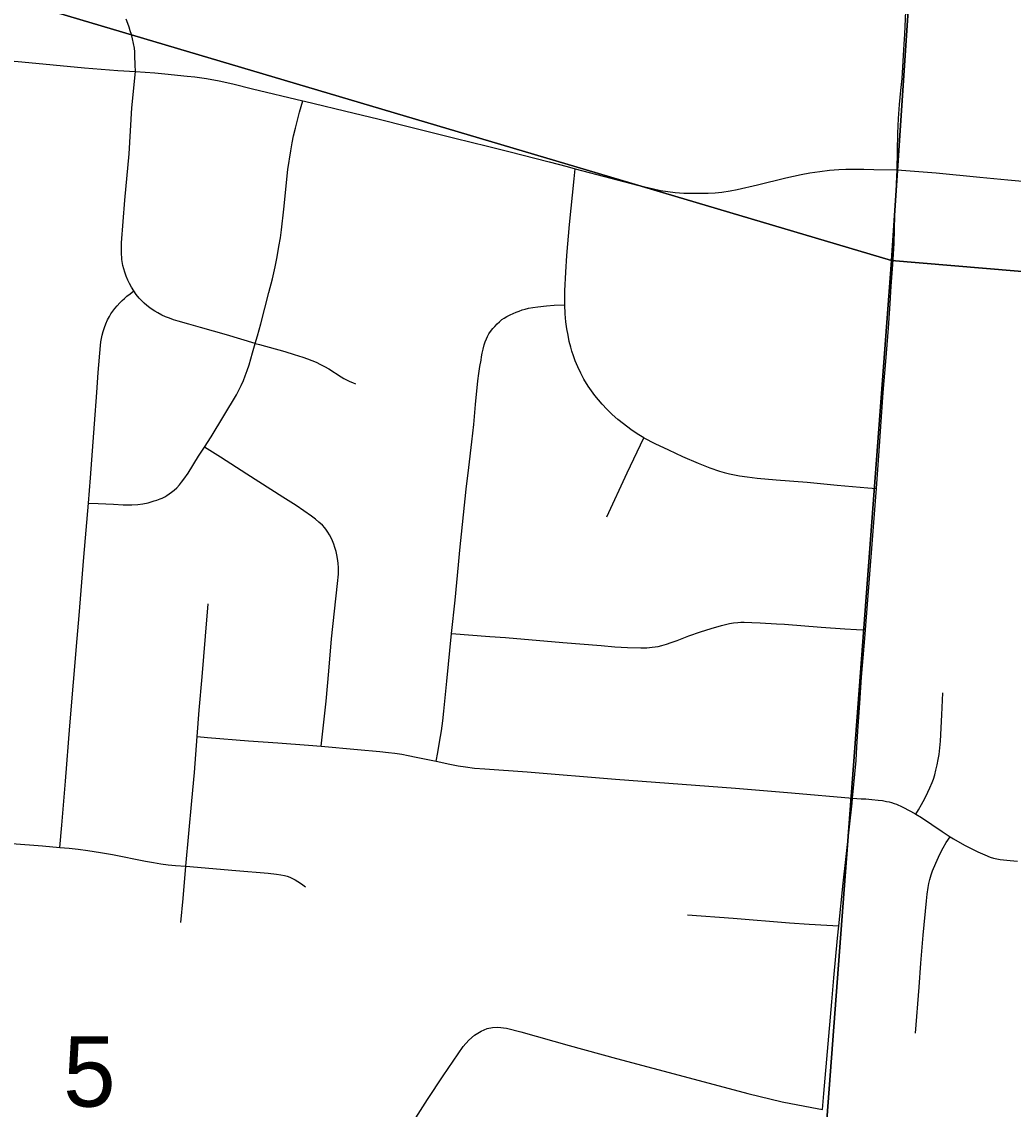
# Model space of a CAD drawing. Extents: x 0 to 34, y 0 to 22.
# Drawn here: x 5.156 to 5.745, y 14.928 to 15.574 of the extents above; entities that cross this region are included whole.
import ezdxf

# ---------------------------------------------------------------- set-up
doc = ezdxf.new("R2010")
doc.units = 0
for name, color, linetype in [('GM_X_City_Street', 7, 'Continuous'), ('GM_X_Corporation', 7, 'Continuous'), ('GM_X_County_Road', 7, 'Continuous'), ('GM_X_Section_Text', 7, 'Continuous')]:
    doc.layers.add(name, color=color, linetype=linetype)

msp = doc.modelspace()

# ---------------------------------------------------------------- linework, layer by layer
at = {"layer": 'GM_X_City_Street'}
for points in [[(5.29447, 15.38256), (5.27728, 15.38754), (5.26181, 15.39204), (5.25501, 15.39392), (5.24868, 15.39575), (5.24584, 15.39663), (5.24344, 15.39745), (5.24103, 15.3984), (5.23895, 15.39936), (5.23655, 15.40062), (5.23471, 15.40172), (5.23318, 15.40272), (5.23171, 15.40377), (5.23001, 15.40514), (5.22844, 15.40649), (5.2269, 15.40802), (5.22544, 15.4095), (5.22376, 15.41156), (5.22225, 15.41381), (5.22093, 15.4159), (5.21969, 15.4181), (5.21877, 15.42001), (5.21778, 15.42254), (5.217, 15.42481), (5.21584, 15.4289), (5.2152, 15.43246), (5.2149, 15.4367), (5.21488, 15.43937), (5.21503, 15.4422), (5.217, 15.46757), (5.21943, 15.49524), (5.22117, 15.52245), (5.22321, 15.54402)], [(5.19542, 15.28766), (5.20105, 15.28745), (5.21026, 15.28699), (5.21603, 15.28671), (5.22103, 15.28662), (5.22466, 15.28683), (5.22773, 15.28724), (5.23088, 15.28787), (5.23264, 15.28837), (5.23439, 15.28893), (5.23598, 15.28943), (5.23788, 15.29017), (5.23915, 15.2907), (5.24069, 15.29147), (5.24194, 15.29226), (5.24331, 15.29314), (5.24474, 15.29415), (5.24625, 15.29544), (5.24778, 15.29682), (5.24937, 15.29849), (5.25069, 15.30011), (5.25207, 15.30191), (5.25455, 15.30548), (5.26081, 15.31548), (5.26433, 15.32096), (5.26821, 15.32698), (5.28328, 15.35202), (5.28608, 15.35756), (5.2874, 15.36049), (5.2885, 15.36328), (5.28966, 15.36641), (5.29073, 15.36972), (5.29282, 15.37688), (5.29447, 15.38256), (5.29574, 15.38702), (5.29773, 15.3942), (5.30258, 15.41286), (5.3046, 15.42089), (5.30621, 15.42798), (5.30739, 15.43404), (5.30854, 15.44019), (5.30937, 15.44522), (5.31003, 15.45001), (5.31138, 15.46236), (5.3139, 15.48583), (5.31555, 15.49689), (5.31636, 15.50176), (5.31715, 15.50583), (5.31831, 15.51046), (5.31949, 15.51509), (5.32083, 15.51987), (5.32276, 15.52672)], [(5.52536, 15.32636), (5.52136, 15.32879), (5.51755, 15.33142), (5.51334, 15.3347), (5.50992, 15.33738), (5.50654, 15.34029), (5.50331, 15.34348), (5.50058, 15.34646), (5.49628, 15.35169), (5.49234, 15.35717), (5.48976, 15.36131), (5.48796, 15.3648), (5.48611, 15.36859), (5.48463, 15.3722), (5.48355, 15.37507), (5.48259, 15.37793), (5.48189, 15.3803), (5.48107, 15.38367), (5.48029, 15.38749), (5.47963, 15.3912), (5.47899, 15.39539), (5.47856, 15.4002), (5.47836, 15.40554), (5.47834, 15.40961), (5.47848, 15.41368), (5.47908, 15.42491), (5.47967, 15.43469), (5.48117, 15.45312), (5.48393, 15.48028), (5.48455, 15.48629)], [(5.17834, 15.0831), (5.17944, 15.09642), (5.18159, 15.12244), (5.18419, 15.15527), (5.18649, 15.18128), (5.18859, 15.20729), (5.18976, 15.2209), (5.19258, 15.25558), (5.19542, 15.28766), (5.1965, 15.30263), (5.199, 15.33484), (5.20033, 15.35345), (5.20115, 15.36521), (5.20243, 15.38129), (5.20271, 15.38338), (5.20303, 15.38551), (5.20345, 15.38753), (5.20404, 15.38964), (5.20485, 15.39201), (5.20568, 15.39422), (5.20669, 15.39649), (5.20782, 15.39859), (5.20867, 15.40003), (5.20977, 15.40164), (5.21106, 15.40331), (5.21245, 15.40494), (5.21393, 15.40656), (5.21542, 15.40802), (5.21669, 15.40924), (5.21813, 15.41052), (5.22004, 15.41205), (5.22225, 15.41381)], [(5.40185, 15.1343), (5.40287, 15.1395), (5.40401, 15.14572), (5.40504, 15.15232), (5.40582, 15.15838), (5.4065, 15.16401), (5.40832, 15.18191), (5.41101, 15.21031), (5.41316, 15.23006), (5.41515, 15.251), (5.41593, 15.25965), (5.41981, 15.29602), (5.4214, 15.30883), (5.42313, 15.32413), (5.42432, 15.33446), (5.42536, 15.3462), (5.42678, 15.36023), (5.42736, 15.36463), (5.42796, 15.36878), (5.42859, 15.37261), (5.42894, 15.37459), (5.42933, 15.37681), (5.42985, 15.3792), (5.43052, 15.38172), (5.43108, 15.38347), (5.4318, 15.38533), (5.43248, 15.38672), (5.4333, 15.38821), (5.43428, 15.38968), (5.43555, 15.39134), (5.43671, 15.39268), (5.43817, 15.39415), (5.4395, 15.39539), (5.44106, 15.39666), (5.44234, 15.39749), (5.44394, 15.39845), (5.44595, 15.3995), (5.44764, 15.40031), (5.44949, 15.40113), (5.45117, 15.40179), (5.45306, 15.40244), (5.45488, 15.40296), (5.45675, 15.40341), (5.45931, 15.40386), (5.46236, 15.40428), (5.4675, 15.40485), (5.47214, 15.40518), (5.47836, 15.40554)], [(5.29447, 15.38256), (5.29702, 15.38185), (5.31205, 15.37764), (5.31756, 15.376), (5.32279, 15.37435), (5.32558, 15.37341), (5.32812, 15.37246), (5.33063, 15.37136), (5.33322, 15.37008), (5.3356, 15.36881), (5.33816, 15.36734), (5.34547, 15.36265), (5.34707, 15.36174), (5.34868, 15.36092), (5.35057, 15.36001), (5.35225, 15.35923), (5.35402, 15.35849)], [(5.50335, 15.27945), (5.51547, 15.30567), (5.52536, 15.32636)], [(5.52536, 15.32636), (5.53179, 15.3231), (5.53999, 15.31928), (5.54837, 15.3154), (5.55763, 15.31139), (5.56448, 15.30866), (5.57028, 15.30665), (5.57316, 15.30578), (5.57622, 15.30506), (5.57914, 15.30442), (5.58226, 15.3039), (5.58685, 15.30319), (5.59265, 15.30254), (5.60399, 15.30147), (5.62243, 15.30002), (5.64025, 15.29837), (5.65852, 15.29673), (5.66353, 15.29628)], [(5.33352, 15.14325), (5.33652, 15.17), (5.33817, 15.18793), (5.33976, 15.20712), (5.34332, 15.23982), (5.34382, 15.24541), (5.34394, 15.24716), (5.34385, 15.24913), (5.34369, 15.2519), (5.34333, 15.25469), (5.34289, 15.25696), (5.34243, 15.25894), (5.34178, 15.26127), (5.3411, 15.26324), (5.3403, 15.26528), (5.33946, 15.26712), (5.33864, 15.26879), (5.33765, 15.27039), (5.33685, 15.27163), (5.33587, 15.27292), (5.33432, 15.27459), (5.33232, 15.27639), (5.33029, 15.27807), (5.32795, 15.27987), (5.31877, 15.28625), (5.31093, 15.29127), (5.28947, 15.30494), (5.27372, 15.31487), (5.26433, 15.32096)], [(5.25026, 15.03863), (5.25153, 15.05282), (5.25326, 15.07191), (5.25679, 15.11089), (5.25829, 15.12757), (5.25996, 15.14901), (5.26117, 15.1647), (5.26291, 15.18447), (5.26495, 15.20858), (5.26639, 15.22776)], [(5.41101, 15.21031), (5.43381, 15.20845), (5.4431, 15.20778), (5.47715, 15.20492), (5.50007, 15.20306), (5.50812, 15.20233), (5.51555, 15.20183), (5.52359, 15.20173), (5.52714, 15.20179), (5.53025, 15.202), (5.53203, 15.2022), (5.53391, 15.20256), (5.5361, 15.20311), (5.53872, 15.20385), (5.54165, 15.20484), (5.54516, 15.20614), (5.55203, 15.2088), (5.55896, 15.21129), (5.56541, 15.21326), (5.57144, 15.21503), (5.57387, 15.2156), (5.57629, 15.2161), (5.57872, 15.21647), (5.58119, 15.21677), (5.58304, 15.21688), (5.5849, 15.21693), (5.58961, 15.21679), (5.59455, 15.21655), (5.6041, 15.21603), (5.60903, 15.2157), (5.63065, 15.21401), (5.64488, 15.21294), (5.65171, 15.21265), (5.65704, 15.21242)], [(5.68691, 15.10291), (5.68851, 15.10542), (5.69036, 15.10856), (5.6923, 15.11216), (5.69418, 15.11601), (5.69536, 15.1186), (5.69663, 15.12166), (5.69742, 15.12378), (5.69822, 15.12631), (5.69893, 15.129), (5.69968, 15.13228), (5.70029, 15.13541), (5.70075, 15.13836), (5.70124, 15.14231), (5.70163, 15.14635), (5.70252, 15.16191), (5.70311, 15.17497)], [(5.25996, 15.14901), (5.26603, 15.14851), (5.29044, 15.14654), (5.30787, 15.14522), (5.32606, 15.14382), (5.33352, 15.14325), (5.35514, 15.14138), (5.36844, 15.1401), (5.37356, 15.13954), (5.37741, 15.13914), (5.38151, 15.13849), (5.38538, 15.13775), (5.39002, 15.13676), (5.40185, 15.1343), (5.41016, 15.13258), (5.41493, 15.13165), (5.41938, 15.13097), (5.4247, 15.1303), (5.43078, 15.12981), (5.45594, 15.12798), (5.50854, 15.12378), (5.54817, 15.12067), (5.57973, 15.11826), (5.61315, 15.11548), (5.64939, 15.11234)], [(5.64939, 15.11234), (5.65443, 15.11208), (5.65719, 15.11195), (5.66092, 15.11167), (5.66462, 15.11125), (5.66709, 15.11093), (5.66953, 15.11049), (5.67108, 15.11016), (5.67254, 15.10975), (5.67408, 15.10929), (5.67548, 15.10876), (5.67889, 15.10728), (5.68386, 15.10471), (5.68691, 15.10291), (5.69028, 15.10091), (5.70265, 15.09257), (5.70739, 15.08953), (5.70945, 15.0882), (5.71597, 15.08458), (5.72373, 15.08053), (5.72792, 15.07867), (5.73115, 15.07736), (5.73318, 15.07678), (5.73503, 15.07633), (5.73704, 15.076), (5.73903, 15.07572), (5.74301, 15.07534), (5.74738, 15.07499)], [(5.14988, 15.0855), (5.16806, 15.084), (5.17834, 15.0831), (5.1839, 15.08262), (5.18927, 15.08203), (5.19499, 15.08128), (5.20251, 15.08014), (5.2097, 15.07885), (5.22918, 15.07493), (5.23395, 15.07411), (5.23836, 15.07344), (5.24275, 15.07288), (5.24698, 15.07237), (5.25326, 15.07191), (5.28289, 15.06953), (5.30208, 15.06779), (5.307, 15.06728), (5.30974, 15.0669), (5.31182, 15.06648), (5.31348, 15.06598), (5.31504, 15.06538), (5.31652, 15.06473), (5.31811, 15.06388), (5.31978, 15.06295), (5.32187, 15.06154), (5.32433, 15.05971)], [(5.68677, 14.9729), (5.6889, 15.00018), (5.69003, 15.01437), (5.69138, 15.03106), (5.69327, 15.05139), (5.69373, 15.05529), (5.69433, 15.0593), (5.69476, 15.06162), (5.69535, 15.06408), (5.69612, 15.06676), (5.69695, 15.06932), (5.69877, 15.07384), (5.70134, 15.07917), (5.70331, 15.08295), (5.70504, 15.08599), (5.70739, 15.08953)], [(5.55133, 15.04315), (5.57843, 15.0411), (5.61183, 15.03838), (5.62367, 15.03754), (5.63418, 15.03698), (5.64118, 15.03661)]]:
    msp.add_lwpolyline(points, dxfattribs=at)
at = {"layer": 'GM_X_Corporation'}
for points in [[(4.73502, 16.3081), (5.62189, 16.22039), (5.72435, 16.21065), (5.67259, 15.43183), (4.68777, 15.72423)], [(5.72435, 16.21065), (6.63404, 16.12897), (6.76485, 16.11648), (6.70262, 15.34504), (5.67259, 15.43183)], [(5.67259, 15.43183), (5.59637, 14.4213), (4.60595, 14.69637), (4.68777, 15.72423)], [(6.70262, 15.34504), (6.61438, 14.34042), (5.59637, 14.4213), (5.67259, 15.43183)]]:
    msp.add_lwpolyline(points, close=True, dxfattribs=at)
at = {"layer": 'GM_X_County_Road'}
for points in [[(5.68009, 15.56033), (5.68043, 15.56616), (5.68166, 15.5937), (5.68248, 15.61405), (5.68339, 15.63018), (5.6847, 15.65499), (5.68577, 15.67541), (5.68676, 15.6902), (5.68862, 15.71126), (5.69171, 15.74457), (5.69363, 15.76744), (5.69466, 15.78168), (5.69786, 15.82279), (5.70015, 15.85471), (5.70173, 15.87452), (5.70367, 15.8968), (5.7058, 15.92154), (5.70807, 15.94878), (5.70838, 15.95246)], [(5.22321, 15.54402), (5.22309, 15.54798), (5.22293, 15.55341), (5.22284, 15.55571), (5.2226, 15.55801), (5.22219, 15.56064), (5.22153, 15.56352), (5.22087, 15.56599), (5.22013, 15.56829), (5.21947, 15.57043), (5.21873, 15.57248), (5.21775, 15.57511)], [(5.67585, 15.48556), (5.67628, 15.50736), (5.6767, 15.51621), (5.67731, 15.52448), (5.67813, 15.53278), (5.67887, 15.53993), (5.68009, 15.56033)], [(5.13989, 15.55118), (5.15569, 15.54976), (5.19294, 15.54626), (5.21278, 15.54474), (5.22321, 15.54402)], [(5.22321, 15.54402), (5.23476, 15.54322), (5.24074, 15.54272), (5.25406, 15.54135), (5.25861, 15.54081), (5.2654, 15.53982), (5.27308, 15.53849), (5.28121, 15.5367), (5.29274, 15.53384), (5.32276, 15.52672)], [(5.32276, 15.52672), (5.32379, 15.52648), (5.35331, 15.51928), (5.36729, 15.51591), (5.38539, 15.51139), (5.41313, 15.50444), (5.43246, 15.49969), (5.44511, 15.49646), (5.469, 15.49033), (5.47972, 15.48757), (5.48455, 15.48629)], [(5.48455, 15.48629), (5.5058, 15.48069), (5.52162, 15.47649), (5.53109, 15.47427), (5.53533, 15.4734), (5.53953, 15.47278), (5.54391, 15.47224), (5.54909, 15.47188), (5.55625, 15.47169), (5.56365, 15.47183), (5.56776, 15.47206), (5.57165, 15.47244), (5.57674, 15.47318), (5.58077, 15.47391), (5.59283, 15.47667), (5.60975, 15.48089), (5.61891, 15.48279), (5.62409, 15.48381), (5.6299, 15.48471), (5.6357, 15.48542), (5.64119, 15.48582), (5.64535, 15.48604), (5.65035, 15.48614), (5.65616, 15.48604), (5.66206, 15.48586), (5.67585, 15.48556)], [(5.66353, 15.29628), (5.66514, 15.31865), (5.66766, 15.35329), (5.66919, 15.37185), (5.67068, 15.39165), (5.67173, 15.40617), (5.6724, 15.41647), (5.67332, 15.42947), (5.67409, 15.44189), (5.67446, 15.45856), (5.67511, 15.46883), (5.67585, 15.48556)], [(5.67585, 15.48556), (5.69897, 15.48377), (5.72497, 15.48127), (5.74165, 15.47964), (5.78929, 15.47537), (5.84316, 15.47061), (5.87161, 15.46793), (5.89509, 15.4658), (5.92661, 15.46302), (5.94208, 15.46145), (5.95138, 15.46027), (5.95576, 15.45955), (5.96063, 15.45855), (5.96576, 15.45723), (5.96933, 15.45616), (5.97353, 15.45473), (5.9809, 15.45156), (5.98768, 15.4482), (5.9953, 15.44377), (6.00002, 15.44064), (6.00616, 15.43627), (6.02001, 15.42573), (6.02084, 15.42514)], [(5.65704, 15.21242), (5.65953, 15.24296), (5.66317, 15.29139), (5.66353, 15.29628)], [(5.64939, 15.11234), (5.65152, 15.13476), (5.6519, 15.14282), (5.65276, 15.15519), (5.65368, 15.16882), (5.6546, 15.18429), (5.65661, 15.20718), (5.65704, 15.21242)], [(5.64118, 15.03661), (5.6438, 15.06186), (5.6491, 15.10939), (5.64939, 15.11234)], [(5.63159, 14.9275), (5.63234, 14.93697), (5.63702, 14.99143), (5.63819, 15.00566), (5.6404, 15.02914), (5.64118, 15.03661)], [(5.37043, 14.89198), (5.39683, 14.93337), (5.40609, 14.94739), (5.41805, 14.96489), (5.42137, 14.96874), (5.42478, 14.97167), (5.42861, 14.97404), (5.43221, 14.9755), (5.43538, 14.97621), (5.43862, 14.97637), (5.4437, 14.97571), (5.45223, 14.97359), (5.48092, 14.96545), (5.50908, 14.9577), (5.55228, 14.94618), (5.58709, 14.93705), (5.60758, 14.93205), (5.62522, 14.92857), (5.63159, 14.9275)]]:
    msp.add_lwpolyline(points, dxfattribs=at)

# ---------------------------------------------------------------- texts
at = {"layer": 'GM_X_Section_Text'}
msp.add_text('5', height=0.04186, rotation=0.00001, dxfattribs=at).set_placement((5.18031, 14.92916))

doc.saveas('drawing.dxf')
